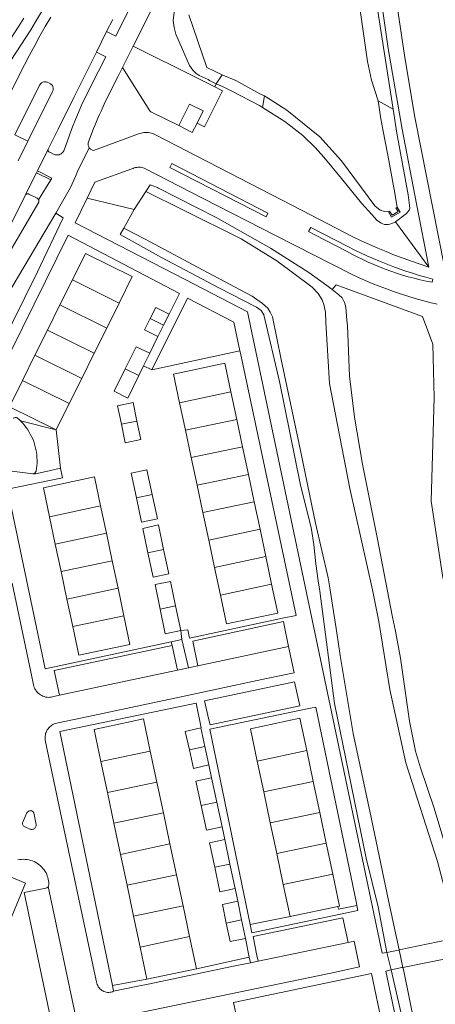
# Model space of a CAD drawing. Header units: metres. Extents: x 89888 to 94270, y 464165 to 468904.
# Tile 270 of 369: x 92730 to 92801, y 467546 to 467714. Entities that reach past the tile are written whole.
import ezdxf

# ---------------------------------------------------------------- set-up
doc = ezdxf.new("R2010")
doc.units = ezdxf.units.M
for name, color, linetype, lineweight in [('B_BEBOUWINGSGRENS_0', 251, 'CONTINUOUS', 13), ('B_TUSSENMUUR_0', 251, 'CONTINUOUS', 13), ('G_GRENS_ALGEMEEN_0', 251, 'CONTINUOUS', 13), ('K_KUNSTWERKGRENS_1', 251, 'CONTINUOUS', 13), ('T_CULTUURGRENS_0', 251, 'CONTINUOUS', 13), ('V_WEGGRENS_0', 251, 'CONTINUOUS', 13), ('W_WATERGRENS_0', 251, 'CONTINUOUS', 13)]:
    doc.layers.add(name, color=color, linetype=linetype, lineweight=lineweight)

msp = doc.modelspace()

# ---------------------------------------------------------------- linework, layer by layer
at = {"layer": 'B_BEBOUWINGSGRENS_0'}
for p, q in [((92738.65, 467669.4), (92736.52, 467665.1)), ((92736.52, 467665.1), (92734.39, 467660.8)), ((92744.52, 467661.14), (92746.65, 467665.43)), ((92755.19, 467663.55), (92754.24, 467661.63)), ((92754.24, 467661.63), (92753.28, 467659.71)), ((92734.39, 467660.8), (92732.26, 467656.51)), ((92742.39, 467656.84), (92744.52, 467661.14)), ((92732.26, 467656.51), (92730.12, 467652.2)), ((92740.26, 467652.54), (92742.39, 467656.84)), ((92751.87, 467656.88), (92750.82, 467654.7)), ((92750.82, 467654.7), (92750.02, 467653.03)), ((92738.12, 467648.24), (92740.26, 467652.54)), ((92766.75, 467645.55), (92765.76, 467650.25)), ((92735.89, 467643.74), (92738.12, 467648.24)), ((92756.98, 467648.39), (92757.98, 467643.69)), ((92767.74, 467640.85), (92766.75, 467645.55)), ((92757.98, 467643.69), (92758.98, 467639)), ((92768.74, 467636.15), (92767.74, 467640.85)), ((92758.98, 467639), (92759.97, 467634.3)), ((92769.73, 467631.46), (92768.74, 467636.15)), ((92759.97, 467634.3), (92760.97, 467629.61)), ((92770.73, 467626.76), (92769.73, 467631.46)), ((92744.47, 467626.08), (92743.48, 467630.75)), ((92760.97, 467629.61), (92761.97, 467624.9)), ((92734.75, 467628.9), (92735.74, 467624.23)), ((92771.72, 467622.08), (92770.73, 467626.76)), ((92745.47, 467621.38), (92744.47, 467626.08)), ((92761.97, 467624.9), (92762.96, 467620.22)), ((92735.74, 467624.23), (92736.73, 467619.53)), ((92746.46, 467616.67), (92745.47, 467621.38)), ((92772.71, 467617.38), (92771.72, 467622.08)), ((92736.73, 467619.53), (92737.72, 467614.82)), ((92762.96, 467620.22), (92763.96, 467615.52)), ((92747.46, 467611.99), (92746.46, 467616.67)), ((92737.72, 467614.82), (92738.71, 467610.14)), ((92757.17, 467609.45), (92756.3, 467613.66)), ((92760.63, 467592.8), (92761.32, 467589.64)), ((92761.32, 467589.64), (92762.01, 467586.47)), ((92751.97, 467588.85), (92753.09, 467583.55)), ((92778.71, 467588.93), (92779.82, 467583.67)), ((92744.65, 467581.76), (92743.53, 467587.06)), ((92771.37, 467581.89), (92770.26, 467587.15)), ((92762.44, 467584.3), (92763.34, 467580.11)), ((92753.09, 467583.55), (92754.21, 467578.29)), ((92779.82, 467583.67), (92780.94, 467578.37)), ((92745.77, 467576.5), (92744.65, 467581.76)), ((92772.49, 467576.59), (92771.37, 467581.89)), ((92763.34, 467580.11), (92764.25, 467575.92)), ((92754.21, 467578.29), (92755.33, 467572.98)), ((92780.94, 467578.37), (92782.05, 467573.1)), ((92746.89, 467571.19), (92745.77, 467576.5)), ((92773.6, 467571.32), (92772.49, 467576.59)), ((92755.33, 467572.98), (92756.45, 467567.7)), ((92764.72, 467573.73), (92765.6, 467569.54)), ((92782.05, 467573.1), (92783.17, 467567.83)), ((92748.01, 467565.91), (92746.89, 467571.19)), ((92774.71, 467566.05), (92773.6, 467571.32)), ((92765.6, 467569.54), (92766.48, 467565.36)), ((92756.45, 467567.7), (92757.57, 467562.42)), ((92749.13, 467560.63), (92748.01, 467565.91)), ((92775.86, 467560.57), (92774.71, 467566.05)), ((92757.57, 467562.42), (92758.69, 467557.13)), ((92766.93, 467563.18), (92767.58, 467560)), ((92784.05, 467562.27), (92775.86, 467560.57)), ((92750.25, 467555.34), (92749.13, 467560.63)), ((92767.58, 467560), (92768.23, 467556.82)), ((92758.69, 467557.13), (92759.85, 467551.65)), ((92751.41, 467549.86), (92750.25, 467555.34)), ((92759.85, 467551.65), (92751.41, 467549.86))]:
    msp.add_line(p, q, dxfattribs=at)
for points in [[(92756.83, 467695.75), (92758.7, 467699.44), (92761.03, 467698.27), (92759.97, 467696.18)], [(92759.97, 467696.18), (92759.16, 467694.57), (92756.83, 467695.75)], [(92746.65, 467665.43), (92748.89, 467669.94), (92740.88, 467673.9), (92738.65, 467669.4)], [(92751.97, 467662.76), (92752.93, 467664.68), (92755.19, 467663.55)], [(92753.28, 467659.71), (92751.01, 467660.84), (92751.97, 467662.76)], [(92747.68, 467654.16), (92749.57, 467657.97), (92751.87, 467656.88)], [(92765.76, 467650.25), (92764.72, 467655.14), (92755.95, 467653.25), (92756.98, 467648.39)], [(92750.02, 467653.03), (92748.16, 467649.17), (92745.79, 467650.34), (92747.68, 467654.16)], [(92730.12, 467652.2), (92727.9, 467647.71), (92735.89, 467643.74)], [(92749.7, 467645.25), (92749.05, 467648.42), (92746.39, 467647.88), (92747.04, 467644.71)], [(92747.04, 467644.71), (92747.69, 467641.53), (92750.35, 467642.08), (92749.7, 467645.25)], [(92752.29, 467632.72), (92751.4, 467636.92), (92748.73, 467636.35), (92749.62, 467632.16)], [(92743.48, 467630.75), (92742.43, 467635.71), (92733.7, 467633.87), (92734.75, 467628.9)], [(92749.62, 467632.16), (92750.5, 467627.96), (92753.18, 467628.53), (92752.29, 467632.72)], [(92754.26, 467623.33), (92753.37, 467627.49), (92750.68, 467626.91), (92751.57, 467622.75)], [(92751.57, 467622.75), (92752.46, 467618.59), (92755.15, 467619.16), (92754.26, 467623.33)], [(92756.3, 467613.66), (92755.44, 467617.86), (92752.78, 467617.32), (92753.64, 467613.11)], [(92763.96, 467615.52), (92765.01, 467610.58), (92773.76, 467612.44), (92772.71, 467617.38)], [(92753.64, 467613.11), (92754.51, 467608.9), (92757.17, 467609.45)], [(92738.71, 467610.14), (92739.75, 467605.22), (92748.5, 467607.06), (92747.46, 467611.99)], [(92743.53, 467587.06), (92742.37, 467592.54), (92750.81, 467594.33), (92751.97, 467588.85)], [(92770.26, 467587.15), (92769.1, 467592.67), (92777.54, 467594.45), (92778.71, 467588.93)], [(92758.65, 467589.05), (92757.95, 467592.22), (92760.63, 467592.8)], [(92762.01, 467586.47), (92759.34, 467585.88), (92758.65, 467589.05)], [(92760.67, 467579.53), (92759.76, 467583.72), (92762.44, 467584.3)], [(92764.25, 467575.92), (92761.57, 467575.34), (92760.67, 467579.53)], [(92762.98, 467568.99), (92762.1, 467573.18), (92764.72, 467573.73)], [(92766.48, 467565.36), (92763.86, 467564.8), (92762.98, 467568.99)], [(92783.17, 467567.83), (92784.33, 467562.33), (92784.05, 467562.27)], [(92764.96, 467559.46), (92764.3, 467562.64), (92766.93, 467563.18)], [(92768.23, 467556.82), (92765.61, 467556.28), (92764.96, 467559.46)]]:
    msp.add_lwpolyline(points, dxfattribs=at)
at = {"layer": 'B_TUSSENMUUR_0'}
for p, q in [((92738.65, 467669.4), (92746.65, 467665.43)), ((92736.52, 467665.1), (92744.52, 467661.14)), ((92751.97, 467662.76), (92754.24, 467661.63)), ((92734.39, 467660.8), (92742.39, 467656.84)), ((92732.26, 467656.51), (92740.26, 467652.54)), ((92747.68, 467654.16), (92750.02, 467653.03)), ((92730.12, 467652.2), (92738.12, 467648.24)), ((92756.98, 467648.39), (92765.76, 467650.25)), ((92747.04, 467644.71), (92749.7, 467645.25)), ((92757.98, 467643.69), (92766.75, 467645.55)), ((92758.98, 467639), (92767.74, 467640.85)), ((92759.97, 467634.3), (92768.74, 467636.15)), ((92749.62, 467632.16), (92752.29, 467632.72)), ((92760.97, 467629.61), (92769.73, 467631.46)), ((92734.75, 467628.9), (92743.48, 467630.75)), ((92761.97, 467624.9), (92770.73, 467626.76)), ((92744.47, 467626.08), (92735.74, 467624.23)), ((92751.57, 467622.75), (92754.26, 467623.33)), ((92736.73, 467619.53), (92745.47, 467621.38)), ((92771.72, 467622.08), (92762.96, 467620.22)), ((92737.72, 467614.82), (92746.46, 467616.67)), ((92763.96, 467615.52), (92772.71, 467617.38)), ((92753.64, 467613.11), (92756.3, 467613.66)), ((92738.71, 467610.14), (92747.46, 467611.99)), ((92758.65, 467589.05), (92761.32, 467589.64)), ((92743.53, 467587.06), (92751.97, 467588.85)), ((92770.26, 467587.15), (92778.71, 467588.93)), ((92744.65, 467581.76), (92753.09, 467583.55)), ((92771.37, 467581.89), (92779.82, 467583.67)), ((92763.34, 467580.11), (92760.67, 467579.53)), ((92754.21, 467578.29), (92745.77, 467576.5)), ((92780.94, 467578.37), (92772.49, 467576.59)), ((92746.89, 467571.19), (92755.33, 467572.98)), ((92782.05, 467573.1), (92773.6, 467571.32)), ((92762.98, 467568.99), (92765.6, 467569.54)), ((92748.01, 467565.91), (92756.45, 467567.7)), ((92783.17, 467567.83), (92774.71, 467566.05)), ((92749.13, 467560.63), (92757.57, 467562.42)), ((92764.96, 467559.46), (92767.58, 467560)), ((92750.25, 467555.34), (92758.69, 467557.13))]:
    msp.add_line(p, q, dxfattribs=at)
at = {"layer": 'G_GRENS_ALGEMEEN_0'}
msp.add_lwpolyline([(92792.67, 467681), (92793.23, 467680.11), (92794.69, 467680.96), (92794.18, 467681.82)], dxfattribs=at)
at = {"layer": 'K_KUNSTWERKGRENS_1'}
for p, q in [((92804.41, 467556.94), (92794.51, 467554.85)), ((92792.4, 467554.41), (92793.13, 467551.47)), ((92795.15, 467551.88), (92805.04, 467553.87))]:
    msp.add_line(p, q, dxfattribs=at)
for points in [[(92794.51, 467554.85), (92794.38, 467554.83), (92792.4, 467554.41)], [(92793.13, 467551.47), (92795, 467551.85), (92795.15, 467551.88)]]:
    msp.add_lwpolyline(points, dxfattribs=at)
at = {"layer": 'T_CULTUURGRENS_0'}
for p, q in [((92764.25, 467704.44), (92763.26, 467702.92)), ((92763, 467702.36), (92763.26, 467702.92)), ((92771.52, 467700.83), (92771.13, 467698.87)), ((92793.48, 467698.58), (92790.95, 467699.97)), ((92741.2, 467683.38), (92749.24, 467681.39)), ((92799.6, 467671.57), (92793.9, 467679.29)), ((92800.26, 467669.52), (92800.15, 467668.99)), ((92792.4, 467554.41), (92790.94, 467562.25))]:
    msp.add_line(p, q, dxfattribs=at)
for points in [[(92785.36, 467755.95), (92787.22, 467741.99), (92789.53, 467724.11), (92793.48, 467698.58)], [(92763.26, 467702.92), (92762.09, 467703.49), (92761.84, 467703.61), (92760.32, 467704.31), (92759.75, 467704.71), (92759.22, 467705.24), (92758.7, 467706.04), (92757.49, 467708.77), (92756.35, 467711.36), (92756.1, 467712.29), (92756.04, 467712.5), (92755.91, 467713.73), (92756.06, 467715.17), (92756.68, 467717.17)], [(92771.13, 467698.87), (92770.66, 467699.17), (92765.78, 467701.7), (92764.42, 467702.36), (92763.26, 467702.92)], [(92793.9, 467679.29), (92793.81, 467679.23), (92793.12, 467678.94), (92792.9, 467678.91), (92792.63, 467678.86), (92792.02, 467678.88), (92791.45, 467679.07), (92790.71, 467679.57), (92789.85, 467680.59), (92788.1, 467682.5), (92784.65, 467686.72), (92781.62, 467690.39), (92780.17, 467692.01), (92778.05, 467694.07), (92774.95, 467696.46), (92771.13, 467698.87)], [(92793.48, 467698.58), (92794.12, 467694.45), (92796.06, 467683.91), (92796.32, 467681.64), (92796.24, 467681.3), (92795.96, 467680.97), (92795.77, 467680.76), (92795.57, 467680.54), (92793.9, 467679.29)], [(92771.78, 467680.19), (92755.31, 467688.61), (92755.64, 467689.28)], [(92755.64, 467689.28), (92772.06, 467680.77), (92771.78, 467680.19)], [(92751.22, 467684.48), (92751.98, 467685.65), (92753.2, 467685.15), (92753.27, 467685.12), (92763.34, 467679.99), (92772.54, 467674.82), (92779.08, 467670.63), (92782.18, 467668.41), (92783.04, 467667.75)], [(92800.15, 467668.99), (92799.12, 467669.19), (92798.11, 467669.41), (92797.09, 467669.66), (92796.08, 467669.92), (92795.08, 467670.22), (92794.09, 467670.53), (92793.1, 467670.86), (92792.12, 467671.22), (92791.14, 467671.59), (92790.18, 467671.99), (92789.23, 467672.41), (92788.28, 467672.85), (92787.35, 467673.32), (92786.42, 467673.8), (92785.51, 467674.3), (92780.09, 467677.09), (92779.02, 467677.64), (92779.42, 467678.36)], [(92779.42, 467678.36), (92785.76, 467675.09), (92786.82, 467674.55), (92787.9, 467674.02), (92788.99, 467673.51), (92790.08, 467673.03), (92791.18, 467672.56), (92792.29, 467672.11), (92793.41, 467671.68), (92794.53, 467671.27), (92795.66, 467670.88), (92796.8, 467670.51), (92797.95, 467670.16), (92799.1, 467669.83), (92800.26, 467669.52)], [(92790.94, 467562.25), (92788.85, 467570.55), (92785.84, 467585.29), (92783.44, 467596.97), (92781.39, 467612.73), (92780.97, 467616.19), (92780.68, 467617.94), (92780.27, 467620.85), (92779.92, 467624.14), (92779.5, 467627.08), (92777.65, 467634.29), (92774.07, 467652.04), (92771.37, 467663.43), (92770.95, 467664.16), (92770.15, 467664.74), (92763.82, 467667.99), (92753.87, 467673.19), (92746.85, 467677.15), (92747.45, 467678.23)], [(92801.77, 467509.61), (92800.18, 467519.89), (92797.61, 467531.3), (92795.15, 467542.72), (92793.13, 467551.47)]]:
    msp.add_lwpolyline(points, dxfattribs=at)
at = {"layer": 'V_WEGGRENS_0'}
for p, q in [((92742.76, 467708.3), (92744.51, 467711.85)), ((92747.24, 467705.68), (92749.07, 467709.35)), ((92759.91, 467703.93), (92749.07, 467709.35)), ((92738.97, 467700.67), (92742.76, 467708.3)), ((92763, 467702.36), (92759.91, 467703.93)), ((92728.81, 467694.19), (92731.04, 467693.07)), ((92731.04, 467693.07), (92729.38, 467689.74)), ((92732.67, 467688.03), (92734.52, 467691.75)), ((92730.61, 467683.88), (92732.51, 467687.71)), ((92732.67, 467688.03), (92732.51, 467687.71)), ((92732.51, 467687.71), (92734.96, 467686.46)), ((92739.18, 467687.08), (92738.35, 467685.2)), ((92732.86, 467683.09), (92734.96, 467686.46)), ((92738.35, 467685.2), (92735.8, 467680.81)), ((92741.2, 467683.38), (92742.51, 467686.08)), ((92753.28, 467659.71), (92751.87, 467656.88)), ((92767.29, 467657.24), (92752.23, 467653.99)), ((92750.82, 467654.7), (92752.23, 467653.99)), ((92729.79, 467645.29), (92735.89, 467643.74)), ((92735.89, 467643.74), (92736.63, 467637.21)), ((92774.6, 467611.55), (92758.66, 467608.17)), ((92776.91, 467612.04), (92774.6, 467611.55)), ((92774.85, 467610.39), (92774.72, 467610.98)), ((92758.41, 467609.56), (92757.17, 467609.45)), ((92757.17, 467609.45), (92757.38, 467607.9)), ((92758.66, 467608.17), (92758.41, 467609.56)), ((92775.6, 467606.74), (92774.85, 467610.39)), ((92755.57, 467607.51), (92757.38, 467607.9)), ((92757.38, 467607.9), (92758.49, 467603.07)), ((92755.57, 467607.51), (92734.03, 467602.93)), ((92755.7, 467606.9), (92755.57, 467607.51)), ((92756.61, 467602.68), (92755.7, 467606.9)), ((92760.09, 467603.4), (92775.6, 467606.74)), ((92736.45, 467598.42), (92756.61, 467602.68)), ((92758.49, 467603.07), (92756.61, 467602.68)), ((92758.49, 467603.07), (92760.09, 467603.4)), ((92760.7, 467592.82), (92760.63, 467592.8)), ((92769.04, 467559.19), (92762.16, 467592.62)), ((92745.53, 467548.77), (92736.52, 467592.22)), ((92762.01, 467586.47), (92762.44, 467584.3)), ((92764.25, 467575.92), (92764.72, 467573.73)), ((92739.35, 467542.87), (92734.5, 467565.68)), ((92766.48, 467565.36), (92766.93, 467563.18)), ((92787.3, 467562.46), (92787.48, 467561.59)), ((92769.04, 467559.19), (92775.86, 467560.57)), ((92787.48, 467561.59), (92769.33, 467557.8)), ((92769.33, 467557.8), (92769.04, 467559.19)), ((92784.89, 467560.34), (92769.55, 467557.16)), ((92785.78, 467556.11), (92784.89, 467560.34)), ((92768.23, 467556.82), (92768.87, 467553.62)), ((92770.4, 467552.92), (92785.78, 467556.11)), ((92759.85, 467551.65), (92768.87, 467553.62)), ((92768.87, 467553.62), (92769.09, 467552.65)), ((92770.4, 467552.92), (92769.09, 467552.65)), ((92766.2, 467545.9), (92789.81, 467550.82)), ((92789.81, 467550.82), (92794.65, 467527.58)), ((92745.53, 467548.77), (92751.41, 467549.86)), ((92745.71, 467547.79), (92745.53, 467548.77))]:
    msp.add_line(p, q, dxfattribs=at)
for points in [[(92790.38, 467764.25), (92786.05, 467757.44), (92786.43, 467754.58), (92787.04, 467750), (92790.5, 467723.79), (92791.78, 467714.92), (92792.65, 467708.93), (92795.01, 467695.14), (92797.48, 467682.37), (92799.6, 467671.57)], [(92795.49, 467707.4), (92793.76, 467718.92), (92789.6, 467750), (92788.59, 467757.53), (92791.01, 467761.35)], [(92749.07, 467709.35), (92753.12, 467717.45), (92765.28, 467741.8), (92769.38, 467750), (92774.16, 467759.57), (92774.27, 467759.78), (92774.4, 467759.97), (92774.55, 467760.15), (92774.72, 467760.32), (92774.9, 467760.47)], [(92765.49, 467750), (92746.08, 467711.07), (92744.51, 467711.85)], [(92730.33, 467714.1), (92729.49, 467712.76), (92728.65, 467711.43), (92727.79, 467710.1), (92726.91, 467708.79), (92726.02, 467707.48)], [(92727.21, 467705.61), (92728.12, 467706.89), (92729.01, 467708.19), (92729.87, 467709.5), (92730.72, 467710.82), (92731.55, 467712.15), (92732.36, 467713.5), (92733.37, 467715.21)], [(92734.97, 467714.32), (92734.03, 467712.7), (92733.11, 467711.08), (92732.21, 467709.45), (92731.32, 467707.8), (92730.45, 467706.16)], [(92744.51, 467711.85), (92745.55, 467713.91)], [(92742.76, 467708.3), (92744.37, 467707.53), (92743.06, 467704.96), (92740.78, 467700.46)], [(92802.24, 467671.56), (92797.22, 467697.18), (92795.49, 467707.4)], [(92730.45, 467706.16), (92727.2, 467699.72), (92725.52, 467696.35), (92725.5, 467696.31)], [(92743.55, 467698.21), (92744.1, 467699.43), (92744.68, 467700.64), (92745.27, 467701.84), (92745.88, 467703.03), (92746.51, 467704.21), (92747.24, 467705.68)], [(92747.24, 467705.68), (92751.87, 467698.27), (92752.09, 467698.14), (92756.83, 467695.75)], [(92733.63, 467703.2), (92733.51, 467703.15), (92733.4, 467703.08), (92733.3, 467703), (92733.21, 467702.91), (92733.13, 467702.8), (92733.06, 467702.69), (92728.81, 467694.19)], [(92731.04, 467693.07), (92735.28, 467701.58), (92735.33, 467701.7), (92735.37, 467701.83), (92735.39, 467701.96), (92735.39, 467702.09), (92735.37, 467702.23), (92735.34, 467702.35)], [(92735.34, 467702.35), (92735.29, 467702.48), (92735.23, 467702.59), (92735.14, 467702.7), (92735.05, 467702.79), (92734.94, 467702.87), (92734.83, 467702.94), (92734.4, 467703.16), (92734.28, 467703.21), (92734.15, 467703.24), (92734.02, 467703.25), (92733.89, 467703.25), (92733.76, 467703.23), (92733.63, 467703.2)], [(92759.97, 467696.18), (92761.23, 467695.54), (92764.33, 467701.69), (92763, 467702.36)], [(92740.78, 467700.46), (92740.22, 467699.24), (92739.69, 467698.01), (92739.17, 467696.78), (92738.68, 467695.53), (92738.21, 467694.27), (92737.76, 467693.01), (92737.33, 467691.74), (92737.28, 467691.58), (92737.2, 467691.42), (92737.1, 467691.28), (92736.99, 467691.15), (92736.86, 467691.03), (92736.72, 467690.93), (92736.56, 467690.85), (92736.4, 467690.79), (92736.23, 467690.76), (92736.06, 467690.74), (92735.89, 467690.74), (92735.72, 467690.77), (92735.55, 467690.82), (92734.82, 467691.2), (92734.73, 467691.23), (92734.66, 467691.27), (92734.59, 467691.33), (92734.54, 467691.41), (92734.51, 467691.49), (92734.49, 467691.58), (92734.5, 467691.66), (92734.52, 467691.75)], [(92734.52, 467691.75), (92734.56, 467691.84), (92736.22, 467695.14), (92738.97, 467700.67)], [(92741.53, 467691.96), (92741.46, 467692.08), (92741.4, 467692.22), (92741.35, 467692.36), (92741.33, 467692.5), (92741.33, 467692.65), (92741.34, 467692.79), (92742.29, 467695.29), (92742.53, 467695.87), (92742.78, 467696.46), (92743.03, 467697.05), (92743.29, 467697.63), (92743.55, 467698.21)], [(92777.93, 467681.22), (92752.88, 467694.2), (92752.65, 467694.31), (92752.41, 467694.41), (92752.17, 467694.49), (92751.92, 467694.54), (92751.66, 467694.58), (92751.4, 467694.6), (92751.15, 467694.59), (92750.89, 467694.57), (92750.64, 467694.53), (92750.39, 467694.46), (92750.14, 467694.38), (92742.27, 467691.52), (92742.12, 467691.55), (92741.99, 467691.6), (92741.85, 467691.66), (92741.74, 467691.75), (92741.63, 467691.85), (92741.53, 467691.96)], [(92739.18, 467687.08), (92739.28, 467687.32), (92739.48, 467687.78), (92741.53, 467691.96)], [(92742.51, 467686.08), (92748.84, 467688.35), (92749.03, 467688.45), (92749.23, 467688.52), (92749.44, 467688.58), (92749.65, 467688.62), (92749.87, 467688.65), (92750.09, 467688.65), (92750.3, 467688.63), (92750.51, 467688.59), (92750.73, 467688.54), (92750.93, 467688.46), (92761.03, 467683.3), (92773.51, 467676.92)], [(92734.96, 467686.46), (92735.14, 467686.79), (92732.67, 467688.03)], [(92719.75, 467663.66), (92720.65, 467665.15), (92721.54, 467666.66), (92722.41, 467668.17), (92723.26, 467669.69), (92724.1, 467671.22), (92727.52, 467677.66), (92730.56, 467683.78), (92730.61, 467683.88)], [(92730.61, 467683.88), (92730.67, 467683.96), (92730.76, 467684.02), (92730.85, 467684.06), (92730.95, 467684.09), (92731.05, 467684.09), (92731.15, 467684.07), (92731.24, 467684.03), (92732.55, 467683.39), (92732.62, 467683.35), (92732.7, 467683.3), (92732.76, 467683.24), (92732.82, 467683.17), (92732.86, 467683.09)], [(92792.4, 467554.41), (92791.63, 467554.29), (92768.57, 467663.92), (92757.92, 467669.43), (92739.14, 467679.15), (92741.2, 467683.38)], [(92732.86, 467683.09), (92732.9, 467683.01), (92732.92, 467682.92), (92732.93, 467682.83), (92732.92, 467682.74), (92732.91, 467682.66), (92725.87, 467670.73), (92722.3, 467664.56), (92718.8, 467658.9), (92718.43, 467658.3), (92718.05, 467657.7), (92717.67, 467657.11), (92717.28, 467656.51), (92716.9, 467655.92)], [(92721.75, 467656.7), (92721.81, 467656.98), (92721.89, 467657.25), (92721.99, 467657.51), (92722.11, 467657.76), (92722.24, 467658.01), (92735.8, 467680.81)], [(92735.8, 467680.81), (92737.06, 467679.99), (92732.68, 467670.78), (92726.2, 467657.71), (92722.55, 467650.43)], [(92799.6, 467671.57), (92798.12, 467672.06), (92796.65, 467672.56), (92795.19, 467673.09), (92793.74, 467673.64), (92792.29, 467674.22), (92790.86, 467674.81), (92789.43, 467675.43), (92788.01, 467676.07), (92786.61, 467676.73), (92777.93, 467681.22)], [(92724.27, 467649.41), (92737.96, 467677.04), (92756.95, 467667.08), (92755.19, 467663.55)], [(92773.51, 467676.92), (92786.37, 467670.35), (92787.54, 467669.8), (92788.73, 467669.28), (92789.92, 467668.78), (92791.12, 467668.29), (92792.33, 467667.83), (92793.54, 467667.4), (92794.77, 467666.98), (92796, 467666.58), (92797.24, 467666.21), (92798.49, 467665.86), (92799.74, 467665.53), (92800.99, 467665.23)], [(92815.15, 467569.24), (92813.55, 467578.36), (92808.62, 467596.09), (92806.16, 467606.19), (92801.97, 467618.51), (92800, 467631.57), (92800.49, 467649.3), (92800.25, 467658.41), (92798.52, 467663.1), (92783.74, 467668.52), (92783.04, 467667.75)], [(92783.04, 467667.75), (92784.22, 467666.83), (92784.75, 467666.3), (92785.17, 467665.53), (92785.38, 467664.71), (92785.6, 467662.49), (92785.69, 467661.55), (92786.01, 467652.91), (92786.87, 467645.9), (92788.25, 467637.91), (92790.74, 467625.33), (92793.36, 467611.72), (92793.88, 467609.37), (92794.76, 467604.71), (92796.28, 467593.96), (92797.33, 467588.85), (92798.19, 467586), (92800.49, 467579.07), (92803.35, 467569.6), (92805.37, 467561.96), (92806.34, 467557.34)], [(92752.23, 467653.99), (92758.34, 467666.28), (92766.23, 467662.16), (92767.29, 467657.24)], [(92767.29, 467657.24), (92767.37, 467656.88), (92776.91, 467612.04)], [(92729.79, 467645.29), (92729.69, 467645.39), (92729.59, 467645.48), (92729.49, 467645.57), (92729.39, 467645.66), (92729.29, 467645.75), (92729.21, 467645.81), (92729.13, 467645.85), (92729.04, 467645.88), (92728.94, 467645.88), (92728.85, 467645.87), (92728.76, 467645.83), (92728.67, 467645.78), (92728.6, 467645.71)], [(92731.88, 467636.26), (92732.21, 467636.33), (92732.45, 467636.69), (92732.52, 467637.15), (92732.58, 467637.62), (92732.61, 467638.08), (92732.62, 467638.55), (92732.6, 467639.02), (92732.56, 467639.49), (92732.5, 467639.95), (92732.42, 467640.41), (92732.31, 467640.87), (92732.19, 467641.32), (92732.04, 467641.76), (92731.87, 467642.2), (92731.68, 467642.63), (92731.46, 467643.04), (92731.23, 467643.45), (92730.98, 467643.85), (92730.71, 467644.23), (92730.42, 467644.6), (92730.11, 467644.95), (92729.79, 467645.29)], [(92726.21, 467643.17), (92726.47, 467642.89), (92726.71, 467642.58), (92726.94, 467642.27), (92727.15, 467641.94), (92727.33, 467641.61), (92727.5, 467641.26), (92727.65, 467640.9), (92727.78, 467640.54), (92727.89, 467640.17), (92727.98, 467639.79), (92728.05, 467639.41), (92728.09, 467639.03), (92728.12, 467638.64), (92728.12, 467638.26), (92728.1, 467637.87), (92728.06, 467637.49), (92728, 467637.11), (92727.92, 467636.73), (92731.88, 467636.26)], [(92734.03, 467602.93), (92727.55, 467633.6), (92736.97, 467635.58), (92736.63, 467637.21)], [(92736.63, 467637.21), (92734.2, 467636.64), (92732.36, 467636.21), (92731.88, 467636.26)], [(92728.37, 467617.54), (92731.55, 467602.38)], [(92774.72, 467610.98), (92759.22, 467607.64), (92760.09, 467603.4)], [(92755.7, 467606.9), (92735.56, 467602.61), (92736.45, 467598.42)], [(92736.21, 467593.67), (92740.32, 467594.54), (92756.19, 467597.91), (92771.86, 467601.27), (92776.55, 467602.23), (92775.6, 467606.74)], [(92731.55, 467602.38), (92731.6, 467602.12), (92732.01, 467600.19), (92732.07, 467599.96), (92732.15, 467599.73), (92732.25, 467599.51), (92732.37, 467599.3), (92732.5, 467599.1), (92732.65, 467598.92), (92732.82, 467598.75), (92733.01, 467598.59), (92733.2, 467598.45), (92733.41, 467598.33)], [(92762, 467594.16), (92762.19, 467593.33), (92777.53, 467596.57), (92776.65, 467600.71), (92761.26, 467597.44), (92762, 467594.16)], [(92733.41, 467598.33), (92733.63, 467598.23), (92733.85, 467598.15), (92734.09, 467598.09), (92734.32, 467598.05), (92734.57, 467598.03), (92734.8, 467598.04), (92735.04, 467598.06), (92735.28, 467598.11), (92735.51, 467598.17), (92735.74, 467598.26), (92736.45, 467598.42)], [(92736.52, 467592.22), (92759.82, 467597.06), (92760.7, 467592.82)], [(92762.16, 467592.62), (92779.09, 467596.11), (92780.29, 467596.35)], [(92780.29, 467596.35), (92787.21, 467562.87), (92787.3, 467562.46)], [(92734.49, 467592.64), (92734.37, 467592.45), (92734.26, 467592.25), (92734.16, 467592.04), (92734.09, 467591.83), (92734.04, 467591.6), (92734.01, 467591.38), (92733.99, 467591.15), (92734, 467590.92), (92734.03, 467590.7), (92736.8, 467577.52), (92739.74, 467563.55), (92742.71, 467549.64), (92742.84, 467549.15), (92742.9, 467548.95), (92742.99, 467548.75), (92743.09, 467548.56), (92743.21, 467548.39), (92743.35, 467548.22), (92743.51, 467548.08), (92743.68, 467547.95), (92743.86, 467547.84), (92744.05, 467547.74), (92744.25, 467547.67), (92744.46, 467547.62), (92744.68, 467547.6), (92744.89, 467547.59), (92745.1, 467547.61), (92745.31, 467547.65), (92745.52, 467547.71), (92745.71, 467547.79)], [(92736.21, 467593.67), (92735.98, 467593.63), (92735.76, 467593.57), (92735.55, 467593.48), (92735.34, 467593.38), (92735.15, 467593.27), (92734.96, 467593.13), (92734.79, 467592.98), (92734.63, 467592.82), (92734.49, 467592.64)], [(92732.1, 467575.58), (92731.99, 467575.52), (92731.88, 467575.48), (92731.76, 467575.46), (92731.64, 467575.46), (92731.52, 467575.48), (92731.4, 467575.52), (92731.29, 467575.58), (92730.51, 467575.91), (92730.4, 467575.97), (92730.31, 467576.04), (92730.23, 467576.13), (92730.18, 467576.24), (92730.14, 467576.35), (92730.13, 467576.47), (92730.14, 467576.59), (92730.17, 467576.71), (92730.8, 467578.19), (92730.87, 467578.3), (92730.96, 467578.41), (92731.07, 467578.49), (92731.18, 467578.57), (92731.31, 467578.62), (92731.44, 467578.66)], [(92731.44, 467578.66), (92731.54, 467578.67), (92731.63, 467578.66), (92731.73, 467578.64), (92731.82, 467578.59), (92731.89, 467578.53), (92731.96, 467578.46), (92732.01, 467578.37), (92732.04, 467578.28), (92732.45, 467576.31), (92732.45, 467576.19), (92732.44, 467576.07), (92732.41, 467575.95), (92732.35, 467575.84), (92732.29, 467575.74), (92732.2, 467575.65), (92732.1, 467575.58)], [(92729.35, 467570.25), (92729.66, 467570.31), (92729.98, 467570.34), (92730.29, 467570.35), (92730.61, 467570.34), (92730.92, 467570.31), (92731.24, 467570.25), (92731.54, 467570.17), (92731.84, 467570.07), (92732.13, 467569.95), (92732.41, 467569.8), (92732.68, 467569.64), (92732.94, 467569.46), (92733.19, 467569.25), (92733.41, 467569.03), (92733.63, 467568.8), (92733.82, 467568.55), (92733.99, 467568.28), (92734.15, 467568.01)], [(92722.24, 467546.08), (92730.62, 467566.28), (92727.12, 467567.73), (92727.04, 467567.77), (92726.96, 467567.82), (92726.88, 467567.88), (92726.82, 467567.95), (92726.78, 467568.03)], [(92734.15, 467568.01), (92734.27, 467567.75), (92734.37, 467567.49), (92734.46, 467567.22), (92734.53, 467566.95), (92734.58, 467566.67), (92734.61, 467566.39), (92734.63, 467566.11), (92734.63, 467566.02), (92734.61, 467565.93), (92734.59, 467565.84), (92734.55, 467565.76), (92734.5, 467565.68)], [(92734.5, 467565.68), (92734.44, 467565.61), (92734.37, 467565.55), (92734.3, 467565.5), (92734.21, 467565.46), (92734.13, 467565.44), (92730.41, 467564.65), (92735.16, 467542.17)], [(92784.05, 467562.27), (92784.14, 467561.81), (92787.3, 467562.46)], [(92769.55, 467557.16), (92770.2, 467553.91), (92770.4, 467552.92)], [(92746.93, 467543.13), (92747.21, 467543.28), (92747.49, 467543.42), (92747.78, 467543.54), (92748.07, 467543.65), (92748.37, 467543.74), (92750.85, 467544.26), (92767.09, 467547.62), (92782.85, 467550.91), (92787.75, 467551.94), (92786.82, 467556.33), (92785.78, 467556.11)], [(92769.09, 467552.65), (92765.94, 467552.01), (92751.63, 467549.02), (92749.83, 467548.66), (92745.71, 467547.79)], [(92781.19, 467471.73), (92789.8, 467489), (92795.19, 467500), (92800.69, 467511.2), (92792.26, 467551.25), (92793.13, 467551.47)], [(92778.66, 467520.51), (92778.84, 467520.87), (92770.6, 467525.14), (92766.2, 467545.9)]]:
    msp.add_lwpolyline(points, dxfattribs=at)
at = {"layer": 'W_WATERGRENS_0'}
for p, q in [((92749.24, 467681.39), (92751.22, 467684.48)), ((92747.45, 467678.23), (92749.24, 467681.39)), ((92794.51, 467554.85), (92795.15, 467551.88))]:
    msp.add_line(p, q, dxfattribs=at)
for points in [[(92790.95, 467699.97), (92789.77, 467703.53), (92789.09, 467706.7), (92787.76, 467716.26), (92785.99, 467730.8)], [(92758.55, 467714.67), (92761.63, 467705.71), (92764.25, 467704.44)], [(92764.25, 467704.44), (92764.36, 467704.38), (92766.62, 467703.45)], [(92766.62, 467703.45), (92770.69, 467701.16), (92771.52, 467700.83)], [(92771.52, 467700.83), (92771.83, 467700.61), (92775.31, 467698.37), (92780.94, 467693.83), (92784.67, 467689.75), (92790.34, 467682.04), (92791.27, 467681.31), (92792.01, 467681.06), (92792.67, 467681)], [(92794.18, 467681.82), (92793.65, 467684.81), (92792.56, 467690.68), (92791.75, 467695.1), (92791.36, 467696.94), (92790.95, 467699.97)], [(92782.01, 467662.1), (92781.91, 467663.86), (92781.65, 467665.2), (92781.36, 467666), (92780.68, 467667.05), (92779.66, 467668.15), (92773.58, 467672.63), (92767.51, 467676.42), (92757.64, 467681.31), (92751.22, 467684.48)], [(92792.67, 467681), (92792.88, 467681.13), (92793.32, 467680.45), (92794.35, 467681.05), (92793.96, 467681.7), (92794.18, 467681.82)], [(92747.45, 467678.23), (92751.11, 467676.32), (92761.74, 467670.66), (92769.37, 467666.61), (92771.18, 467665.35), (92772.04, 467664.57), (92772.49, 467663.87), (92772.85, 467663.07), (92774.35, 467655.76), (92777.42, 467641.28), (92780.19, 467627.8), (92782.37, 467618.46), (92782.6, 467617.11), (92783.84, 467609.06), (92784.46, 467605.16), (92786.64, 467591.84)], [(92804.41, 467556.94), (92803.94, 467559.16), (92801.09, 467569.95), (92795.66, 467586.83), (92792.94, 467599.36), (92791.02, 467611.01), (92789.94, 467616.39), (92786.1, 467633.73), (92782.63, 467651.65), (92782.01, 467662.1)], [(92786.64, 467591.84), (92789.5, 467578.57), (92792.72, 467563.29), (92794.51, 467554.85)], [(92795.15, 467551.88), (92795.29, 467551.22), (92798.04, 467537.75), (92801, 467523.73)]]:
    msp.add_lwpolyline(points, dxfattribs=at)

doc.saveas('drawing.dxf')
